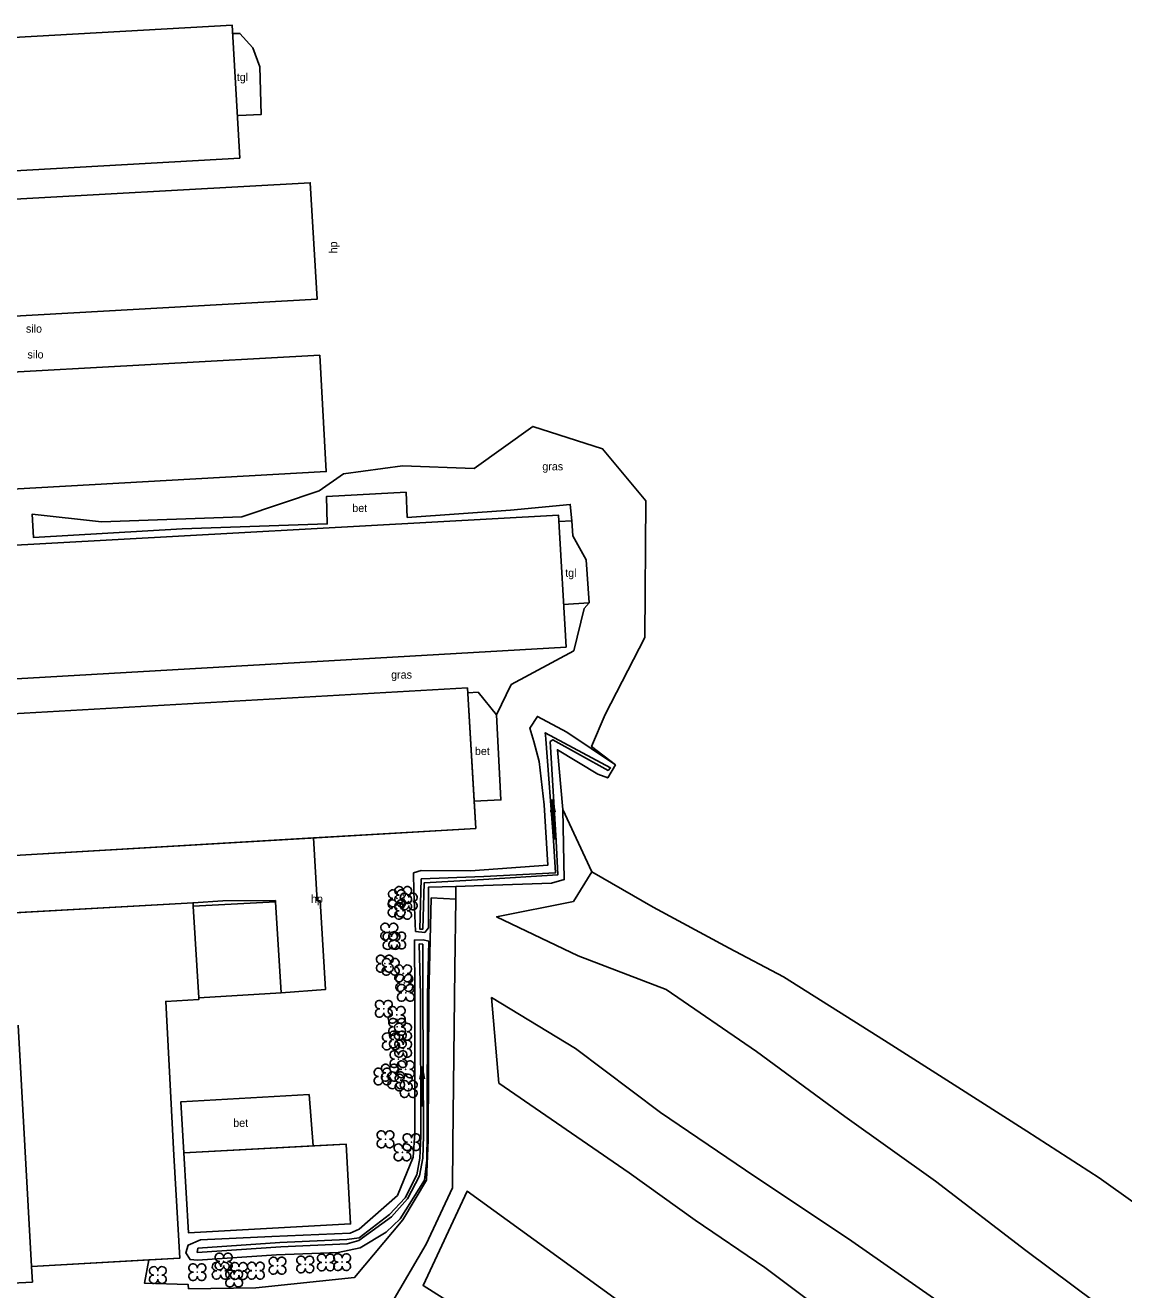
# Model space of a CAD drawing. Extents: x 154825 to 158680, y 370717 to 378075.
# Drawn here: x 155515.3 to 155652.5, y 377201.9 to 377359.9 of the extents above; entities that cross this region are included whole.
import ezdxf

# ---------------------------------------------------------------- set-up
doc = ezdxf.new("R2010")
doc.units = 0
for name, color, linetype in [('afdak', 7, 'Continuous'), ('beton', 7, 'Continuous'), ('boom', 7, 'Continuous'), ('cultuurscheiding', 7, 'Continuous'), ('gebouw algemeen', 7, 'Continuous'), ('grazige vegetatie(vs)', 7, 'Continuous'), ('hoogtepunt', 7, 'Continuous'), ('hoogteverschillijn', 7, 'Continuous'), ('insteek sloot', 7, 'Continuous'), ('maaiveldlijn algemeen', 7, 'Continuous'), ('maaiveldlijn algemeen - verharding algemeen', 7, 'Continuous'), ('Silo_cel', 7, 'Continuous'), ('Sloot bodem', 7, 'Continuous'), ('stroomrichting  watergangen', 7, 'Continuous'), ('tegelverh(vs)', 7, 'Continuous'), ('vlak_Grasland', 7, 'Continuous'), ('vlak_Grazige_vegetatie', 7, 'Continuous')]:
    doc.layers.add(name, color=color, linetype=linetype)

msp = doc.modelspace()

# ---------------------------------------------------------------- linework, layer by layer
at = {"layer": 'afdak'}
for points in [[(155536.26, 377249.77), (155546.54, 377250.33)], [(155546.54, 377250.33), (155547.23, 377238.95)], [(155536.95, 377238.33), (155547.23, 377238.95)]]:
    msp.add_lwpolyline(points, dxfattribs=at)
at = {"layer": 'boom'}
for centre in [(155561.7, 377250.77), (155562.49, 377251.18), (155563.17, 377250.36), (155561.66, 377249.52), (155562.48, 377249.21), (155560.75, 377246.6), (155561.02, 377245.44), (155561.74, 377245.49), (155560.19, 377242.6), (155560.93, 377242.2), (155562.49, 377241.38), (155562.63, 377240.19), (155562.82, 377238.96), (155560.06, 377236.96), (155561.68, 377236.2), (155561.74, 377234.71), (155560.96, 377232.88), (155561.8, 377233.11), (155562.46, 377234.09), (155562.49, 377231.97), (155561.9, 377230.67), (155559.91, 377228.49), (155560.81, 377228.97), (155561.61, 377228.02), (155562.8, 377229.4), (155562.54, 377227.74), (155563.18, 377226.94), (155560.27, 377220.65), (155563.53, 377220.29), (155562.39, 377219.02), (155539.69, 377204.23), (155540.06, 377205.39), (155541.97, 377204.19), (155544.09, 377204.23), (155546.79, 377204.85), (155550.25, 377205.02), (155552.83, 377205.27), (155554.85, 377205.31), (155531.83, 377203.68), (155536.76, 377204.05), (155541.36, 377203.25)]:
    msp.add_circle(centre, 0.02, dxfattribs=at)
for centre, start, end in [((155561.17, 377251.29), 357.075, 272.925), ((155561.97, 377251.71), 357.075, 272.925), ((155562.23, 377251.29), 267.075, 182.925), ((155563.02, 377251.71), 267.075, 182.925), ((155561.14, 377250.04), 357.075, 272.925), ((155561.17, 377250.24), 87.075, 2.925), ((155561.95, 377249.73), 357.075, 272.925), ((155561.97, 377250.65), 87.075, 2.925), ((155562.19, 377250.04), 267.075, 182.925), ((155562.23, 377250.24), 177.075, 92.925), ((155562.65, 377250.89), 357.075, 272.925), ((155562.65, 377249.84), 87.075, 2.925), ((155563, 377249.73), 267.075, 182.925), ((155563.02, 377250.65), 177.075, 92.925), ((155563.7, 377250.89), 267.075, 182.925), ((155563.7, 377249.84), 177.075, 92.925), ((155561.14, 377248.99), 87.075, 2.925), ((155561.95, 377248.68), 87.075, 2.925), ((155562.19, 377248.99), 177.075, 92.925), ((155563, 377248.68), 177.075, 92.925), ((155560.22, 377247.12), 357.075, 272.925), ((155561.28, 377247.12), 267.075, 182.925), ((155560.22, 377246.07), 87.075, 2.925), ((155560.5, 377245.97), 357.075, 272.925), ((155560.5, 377244.91), 87.075, 2.925), ((155561.22, 377246.02), 357.075, 272.925), ((155561.22, 377244.96), 87.075, 2.925), ((155561.28, 377246.07), 177.075, 92.925), ((155561.55, 377245.97), 267.075, 182.925), ((155561.55, 377244.91), 177.075, 92.925), ((155562.27, 377246.02), 267.075, 182.925), ((155562.27, 377244.96), 177.075, 92.925), ((155559.66, 377243.13), 357.075, 272.925), ((155559.66, 377242.07), 87.075, 2.925), ((155560.4, 377242.72), 357.075, 272.925), ((155560.4, 377241.67), 87.075, 2.925), ((155560.72, 377243.13), 267.075, 182.925), ((155560.72, 377242.07), 177.075, 92.925), ((155561.45, 377242.72), 267.075, 182.925), ((155561.45, 377241.67), 177.075, 92.925), ((155561.97, 377241.91), 357.075, 272.925), ((155563.02, 377241.91), 267.075, 182.925), ((155561.97, 377240.86), 87.075, 2.925), ((155562.1, 377240.72), 357.075, 272.925), ((155563.02, 377240.86), 177.075, 92.925), ((155563.15, 377240.72), 267.075, 182.925), ((155562.1, 377239.66), 87.075, 2.925), ((155562.29, 377239.49), 357.075, 272.925), ((155562.29, 377238.43), 87.075, 2.925), ((155563.15, 377239.66), 177.075, 92.925), ((155563.35, 377239.49), 267.075, 182.925), ((155563.35, 377238.43), 177.075, 92.925), ((155559.53, 377237.49), 357.075, 272.925), ((155560.59, 377237.49), 267.075, 182.925), ((155559.53, 377236.43), 87.075, 2.925), ((155560.59, 377236.43), 177.075, 92.925), ((155561.15, 377236.73), 357.075, 272.925), ((155561.15, 377235.67), 87.075, 2.925), ((155562.2, 377236.73), 267.075, 182.925), ((155562.2, 377235.67), 177.075, 92.925), ((155561.22, 377235.24), 357.075, 272.925), ((155561.22, 377234.18), 87.075, 2.925), ((155561.93, 377234.62), 357.075, 272.925), ((155562.27, 377235.24), 267.075, 182.925), ((155562.27, 377234.18), 177.075, 92.925), ((155562.99, 377234.62), 267.075, 182.925), ((155560.43, 377233.41), 357.075, 272.925), ((155560.43, 377232.35), 87.075, 2.925), ((155561.28, 377233.64), 357.075, 272.925), ((155561.28, 377232.59), 87.075, 2.925), ((155561.49, 377233.41), 267.075, 182.925), ((155561.49, 377232.35), 177.075, 92.925), ((155561.93, 377233.57), 87.075, 2.925), ((155561.96, 377232.5), 357.075, 272.925), ((155562.33, 377233.64), 267.075, 182.925), ((155562.33, 377232.59), 177.075, 92.925), ((155562.99, 377233.57), 177.075, 92.925), ((155563.02, 377232.5), 267.075, 182.925), ((155561.37, 377231.19), 357.075, 272.925), ((155561.96, 377231.45), 87.075, 2.925), ((155562.43, 377231.19), 267.075, 182.925), ((155563.02, 377231.45), 177.075, 92.925), ((155559.39, 377229.02), 357.075, 272.925), ((155560.28, 377229.5), 357.075, 272.925), ((155560.44, 377229.02), 267.075, 182.925), ((155561.33, 377229.5), 267.075, 182.925), ((155561.37, 377230.14), 87.075, 2.925), ((155562.27, 377229.92), 357.075, 272.925), ((155562.43, 377230.14), 177.075, 92.925), ((155563.33, 377229.92), 267.075, 182.925), ((155559.39, 377227.97), 87.075, 2.925), ((155560.28, 377228.44), 87.075, 2.925), ((155560.44, 377227.97), 177.075, 92.925), ((155561.09, 377228.55), 357.075, 272.925), ((155561.09, 377227.5), 87.075, 2.925), ((155561.33, 377228.44), 177.075, 92.925), ((155562.02, 377228.27), 357.075, 272.925), ((155562.14, 377228.55), 267.075, 182.925), ((155562.14, 377227.5), 177.075, 92.925), ((155562.27, 377228.87), 87.075, 2.925), ((155562.65, 377227.47), 357.075, 272.925), ((155563.07, 377228.27), 267.075, 182.925), ((155563.33, 377228.87), 177.075, 92.925), ((155563.7, 377227.47), 267.075, 182.925), ((155562.02, 377227.22), 87.075, 2.925), ((155562.65, 377226.41), 87.075, 2.925), ((155563.07, 377227.22), 177.075, 92.925), ((155563.7, 377226.41), 177.075, 92.925), ((155559.75, 377221.18), 357.075, 272.925), ((155560.8, 377221.18), 267.075, 182.925), ((155559.75, 377220.12), 87.075, 2.925), ((155560.8, 377220.12), 177.075, 92.925), ((155561.87, 377219.54), 357.075, 272.925), ((155562.92, 377219.54), 267.075, 182.925), ((155563, 377220.82), 357.075, 272.925), ((155563, 377219.76), 87.075, 2.925), ((155564.06, 377220.82), 267.075, 182.925), ((155564.06, 377219.76), 177.075, 92.925), ((155561.87, 377218.49), 87.075, 2.925), ((155562.92, 377218.49), 177.075, 92.925), ((155539.53, 377205.91), 357.075, 272.925), ((155540.58, 377205.91), 267.075, 182.925), ((155546.26, 377205.38), 357.075, 272.925), ((155547.31, 377205.38), 267.075, 182.925), ((155549.72, 377205.54), 357.075, 272.925), ((155550.78, 377205.54), 267.075, 182.925), ((155552.3, 377205.79), 357.075, 272.925), ((155553.36, 377205.79), 267.075, 182.925), ((155554.33, 377205.83), 357.075, 272.925), ((155555.38, 377205.83), 267.075, 182.925), ((155531.31, 377204.21), 357.075, 272.925), ((155532.36, 377204.21), 267.075, 182.925), ((155536.24, 377204.58), 357.075, 272.925), ((155537.29, 377204.58), 267.075, 182.925), ((155539.16, 377204.75), 357.075, 272.925), ((155539.16, 377203.7), 87.075, 2.925), ((155539.53, 377204.86), 87.075, 2.925), ((155540.22, 377204.75), 267.075, 182.925), ((155540.22, 377203.7), 177.075, 92.925), ((155540.58, 377204.86), 177.075, 92.925), ((155540.84, 377203.77), 357.075, 272.925), ((155541.44, 377204.72), 357.075, 272.925), ((155541.44, 377203.66), 87.075, 2.925), ((155541.89, 377203.77), 267.075, 182.925), ((155542.49, 377204.72), 267.075, 182.925), ((155542.49, 377203.66), 177.075, 92.925), ((155543.56, 377204.76), 357.075, 272.925), ((155543.56, 377203.7), 87.075, 2.925), ((155544.61, 377204.76), 267.075, 182.925), ((155544.61, 377203.7), 177.075, 92.925), ((155546.26, 377204.32), 87.075, 2.925), ((155547.31, 377204.32), 177.075, 92.925), ((155549.72, 377204.49), 87.075, 2.925), ((155550.78, 377204.49), 177.075, 92.925), ((155552.3, 377204.74), 87.075, 2.925), ((155553.36, 377204.74), 177.075, 92.925), ((155554.33, 377204.78), 87.075, 2.925), ((155555.38, 377204.78), 177.075, 92.925), ((155531.31, 377203.16), 87.075, 2.925), ((155532.36, 377203.16), 177.075, 92.925), ((155536.24, 377203.52), 87.075, 2.925), ((155537.29, 377203.52), 177.075, 92.925), ((155540.84, 377202.72), 87.075, 2.925), ((155541.89, 377202.72), 177.075, 92.925)]:
    msp.add_arc(centre, 0.528, start, end, dxfattribs=at)
at = {"layer": 'cultuurscheiding'}
msp.add_lwpolyline([(155569.08, 377250.67), (155569.08, 377252.25)], dxfattribs=at)
at = {"layer": 'gebouw algemeen'}
for points in [[(155477.56, 377356.3), (155541.13, 377359.87), (155542.07, 377343.27)], [(155477.56, 377356.3), (155478.49, 377339.7), (155542.07, 377343.27)], [(155509.43, 377323.28), (155551.72, 377325.63), (155550.88, 377340.19), (155508.61, 377337.85)], [(155509.79, 377316.3), (155510.61, 377301.74), (155552.88, 377304.09), (155552.07, 377318.64), (155509.79, 377316.3)], [(155511.9, 377278.09), (155582.83, 377282.16), (155581.9, 377298.63), (155510.99, 377294.75), (155512.19, 377273.95)], [(155512.21, 377273.72), (155570.53, 377277.09)], [(155571.55, 377259.51), (155571.35, 377262.89), (155570.53, 377277.09)], [(155571.55, 377259.51), (155570.53, 377277.09)], [(155513.23, 377256.06), (155551.28, 377258.31), (155571.55, 377259.51)], [(155513.23, 377256.06), (155571.55, 377259.51)], [(155512.25, 377248.86), (155512.44, 377248.87), (155536.24, 377250.21)], [(155512.25, 377248.86), (155536.24, 377250.21)], [(155536.26, 377249.77), (155536.24, 377250.21)], [(155536.26, 377249.77), (155536.95, 377238.33)], [(155534.57, 377205.79), (155533.84, 377218.65), (155532.81, 377237.89), (155536.97, 377238.14), (155536.95, 377238.33)], [(155516.05, 377204.77), (155514.38, 377234.9)], [(155535.09, 377218.95), (155535.68, 377208.96), (155555.92, 377210.08), (155555.36, 377220.05)], [(155555.36, 377220.05), (155551.25, 377219.83), (155535.09, 377218.95)], [(155555.36, 377220.05), (155535.09, 377218.95)], [(155516.05, 377204.77), (155530.69, 377205.58), (155534.57, 377205.79)], [(155516.05, 377204.77), (155534.57, 377205.79)]]:
    msp.add_lwpolyline(points, dxfattribs=at)
at = {"layer": 'hoogteverschillijn'}
for points in [[(155664.84, 377188.62), (155651.94, 377198.03), (155640.27, 377206.76), (155629, 377215.41), (155617.68, 377223.48), (155606.64, 377231.62), (155595.33, 377239.35), (155584.37, 377243.59), (155574.16, 377248.47), (155583.75, 377250.36), (155586.04, 377254.07), (155593.73, 377249.65), (155603.2, 377244.54), (155610, 377240.97), (155622.61, 377232.98), (155631.33, 377227.46), (155640.41, 377221.66), (155649.44, 377215.82), (155662.95, 377206.22)], [(155656.28, 377168.7), (155646.77, 377175.61), (155637.11, 377183.15), (155625.78, 377191.78), (155616.65, 377197.88), (155607.66, 377204.61), (155598.96, 377210.55), (155590.72, 377216.47), (155574.45, 377227.67), (155573.54, 377238.36), (155584.03, 377231.98), (155594.63, 377223.98), (155605.25, 377216.79), (155618.56, 377207.91), (155628.74, 377200.78), (155642.36, 377190.48), (155652.55, 377182.75)], [(155654.29, 377139.41), (155647.2, 377145.56), (155639.49, 377151.7), (155631.62, 377157.08), (155623.9, 377162.37), (155615.86, 377168.13), (155606.24, 377175.62), (155598.96, 377180.73), (155591.37, 377185.37), (155583.6, 377190.73), (155574.65, 377196.24), (155564.98, 377202.37), (155570.48, 377214.15), (155582.15, 377205.72), (155598.36, 377193.97), (155613.17, 377183.7), (155626.75, 377174.19), (155635.45, 377168.22), (155646.49, 377159.86), (155657.77, 377151.84)]]:
    msp.add_lwpolyline(points, dxfattribs=at)
at = {"layer": 'insteek sloot'}
for points in [[(155572.53, 377252.36), (155581, 377252.67), (155582.62, 377253.1), (155582.43, 377261.85), (155581.75, 377269.34), (155586.81, 377266.29), (155588.05, 377265.81), (155589, 377267.44), (155582.94, 377271.51), (155579.25, 377273.5), (155578.3, 377272.04), (155578.8, 377270.36), (155579.49, 377267.88), (155580.09, 377262.43), (155580.55, 377254.9), (155570.89, 377254.21), (155564.74, 377254.24), (155563.79, 377253.95), (155563.83, 377251.61), (155564.03, 377246.62), (155565.17, 377246.5), (155565.65, 377247.09), (155565.63, 377252.15), (155569.08, 377252.25), (155572.53, 377252.36)], [(155563.72, 377218.42), (155561.77, 377213.64), (155556.97, 377209.41), (155555.87, 377208.93), (155546.08, 377208.51), (155537.16, 377208.1), (155535.61, 377207.4), (155535.32, 377206.48), (155535.85, 377205.62), (155536.77, 377205.56), (155546.65, 377206.21), (155554.38, 377206.5), (155557.11, 377207.1), (155560.35, 377209.03), (155562.12, 377210.73), (155565.13, 377215.55), (155565.45, 377218.06), (155565.49, 377221.39), (155565.54, 377238.66), (155565.67, 377245.41), (155564.99, 377245.57), (155563.89, 377245.54), (155563.93, 377238.76), (155563.93, 377221.4), (155563.72, 377218.42)]]:
    msp.add_lwpolyline(points, dxfattribs=at)
at = {"layer": 'maaiveldlijn algemeen'}
for points in [[(155553, 377297.56), (155534.86, 377296.95), (155516.3, 377295.85), (155516.11, 377298.77), (155524.79, 377297.8), (155542.31, 377298.42), (155552, 377301.7), (155555.01, 377303.82), (155562.4, 377304.81), (155571.34, 377304.5), (155578.68, 377309.73), (155587.4, 377306.93), (155592.8, 377300.45), (155592.67, 377283.34), (155587.73, 377273.75), (155586.02, 377269.73)], [(155562.99, 377298.36), (155575.88, 377299.26), (155583.37, 377300), (155583.57, 377297.93)], [(155574.14, 377273.71), (155575.97, 377277.47), (155583.8, 377281.7), (155585.11, 377287), (155585.72, 377287.7)]]:
    msp.add_lwpolyline(points, dxfattribs=at)
at = {"layer": 'maaiveldlijn algemeen - verharding algemeen'}
for points in [[(155541.25, 377358.85), (155542.09, 377358.85), (155543.7, 377357.06), (155544.56, 377354.66), (155544.73, 377348.7), (155541.91, 377348.6)], [(155562.99, 377298.36), (155562.84, 377301.51), (155552.89, 377300.96), (155553, 377297.56)], [(155581.94, 377297.85), (155583.57, 377297.93)], [(155585.72, 377287.7), (155585.36, 377293.06), (155583.67, 377296.07), (155583.57, 377297.93)], [(155582.47, 377287.49), (155585.72, 377287.7)], [(155574.14, 377273.71), (155571.84, 377276.53), (155570.57, 377276.46)], [(155571.35, 377262.89), (155574.69, 377263.06), (155574.14, 377273.71)], [(155551.28, 377258.31), (155551.75, 377250.46), (155552.1, 377250.48), (155552.76, 377239.35), (155547.23, 377238.95)], [(155569.08, 377250.67), (155568.93, 377241.99), (155568.69, 377220.11), (155568.63, 377214.6), (155565.36, 377207.56), (155561.07, 377200.21), (155557.04, 377199.73), (155544.17, 377199.08), (155529.63, 377198.36), (155521.9, 377197.83), (155516.41, 377198.85), (155513.7, 377199.97), (155506.37, 377199.52), (155498.14, 377199.22), (155492.65, 377199.2)], [(155569.08, 377250.67), (155565.99, 377250.82), (155565.67, 377238.55), (155565.62, 377220.57), (155565.41, 377215.55), (155562.45, 377210.58), (155556.41, 377203.38), (155544.08, 377202.07), (155535.68, 377201.97), (155535.63, 377202.5), (155530.16, 377202.68), (155530.69, 377205.58)], [(155536.24, 377250.21), (155539.94, 377250.46), (155546.53, 377250.49), (155546.54, 377250.33)], [(155535.09, 377218.95), (155534.72, 377225.34), (155550.73, 377226.23)], [(155550.73, 377226.23), (155551.25, 377219.83)], [(155516.16, 377202.81), (155516.04, 377204.7)], [(155516.16, 377202.81), (155516.05, 377204.77)], [(155486.29, 377202.16), (155496.19, 377202.07), (155504.2, 377202.23), (155516.16, 377202.81)]]:
    msp.add_lwpolyline(points, dxfattribs=at)
at = {"layer": 'Sloot bodem'}
for points in [[(155572.56, 377253.49), (155581.51, 377253.94), (155581.27, 377257.97), (155580.29, 377270.67), (155580.25, 377271.14), (155580.24, 377271.46), (155588.41, 377267.06), (155588.08, 377266.75), (155581.17, 377270.58), (155580.86, 377270.36), (155581.6, 377257.95), (155581.82, 377253.72), (155572.54, 377253.12), (155565.1, 377252.68), (155564.96, 377246.93), (155564.56, 377246.93), (155564.75, 377253.19), (155572.56, 377253.49)], [(155564.57, 377218.29), (155564.18, 377216.22), (155562.75, 377213.34), (155560.77, 377211.26), (155556.98, 377208.34), (155555.44, 377208.13), (155547.09, 377207.75), (155536.83, 377207.04), (155536.75, 377206.52), (155547.21, 377207.23), (155555.47, 377207.57), (155556.95, 377207.99), (155561.04, 377210.94), (155563.01, 377213.19), (155564.52, 377216.1), (155564.94, 377218.3), (155565.01, 377221.07), (155564.93, 377238.78), (155564.93, 377245.02), (155564.49, 377245.06), (155564.64, 377238.69), (155564.71, 377221.06), (155564.57, 377218.29)]]:
    msp.add_lwpolyline(points, dxfattribs=at)
at = {"layer": 'stroomrichting  watergangen'}
for p, q in [((155581.08, 377263.09), (155580.92, 377261.52)), ((155581.44, 377258.12), (155581.1, 377263.11)), ((155581.1, 377263.11), (155581.48, 377261.57)), ((155564.85, 377229.73), (155564.58, 377228.17)), ((155564.87, 377224.75), (155564.87, 377229.74)), ((155564.87, 377229.74), (155565.14, 377228.19))]:
    msp.add_line(p, q, dxfattribs=at)
at = {"layer": 'vlak_Grasland'}
msp.add_lwpolyline([(155561.07, 377200.21), (155565.36, 377207.56), (155568.63, 377214.6), (155568.69, 377220.11), (155568.93, 377241.99), (155569.08, 377250.67), (155569.08, 377252.25), (155572.53, 377252.36), (155581, 377252.67), (155582.62, 377253.1), (155582.43, 377261.85), (155586.04, 377254.07), (155593.73, 377249.65), (155603.2, 377244.54), (155610, 377240.97), (155622.61, 377232.98), (155631.33, 377227.46), (155640.41, 377221.66), (155649.44, 377215.82), (155662.95, 377206.22)], dxfattribs=at)
at = {"layer": 'vlak_Grazige_vegetatie'}
for points in [[(155587.4, 377306.93), (155592.8, 377300.45), (155592.67, 377283.34), (155587.73, 377273.75), (155586.02, 377269.73), (155589, 377267.44), (155582.94, 377271.51), (155579.25, 377273.5), (155578.3, 377272.04), (155578.8, 377270.36), (155579.49, 377267.88), (155580.09, 377262.43), (155580.55, 377254.9), (155570.89, 377254.21), (155564.74, 377254.24), (155563.79, 377253.95), (155563.83, 377251.61), (155564.03, 377246.62), (155565.17, 377246.5), (155565.65, 377247.09), (155565.63, 377252.15), (155569.08, 377252.25), (155569.08, 377250.67), (155565.99, 377250.82), (155565.67, 377238.55), (155565.62, 377220.57), (155565.41, 377215.55), (155562.45, 377210.58), (155556.41, 377203.38), (155544.08, 377202.07), (155535.68, 377201.97), (155535.63, 377202.5), (155530.16, 377202.68), (155530.69, 377205.58), (155534.57, 377205.79), (155533.84, 377218.65), (155532.81, 377237.89), (155536.97, 377238.14), (155536.95, 377238.33), (155536.26, 377249.77), (155536.24, 377250.21), (155539.94, 377250.46), (155546.53, 377250.49), (155546.54, 377250.33), (155547.23, 377238.95), (155552.76, 377239.35), (155552.1, 377250.48), (155551.75, 377250.46), (155551.28, 377258.31), (155571.55, 377259.51), (155571.35, 377262.89), (155574.69, 377263.06), (155574.14, 377273.71), (155575.97, 377277.47), (155583.8, 377281.7), (155585.11, 377287), (155585.72, 377287.7), (155585.36, 377293.06), (155583.67, 377296.07), (155583.57, 377297.93), (155583.37, 377300), (155575.88, 377299.26), (155562.99, 377298.36), (155562.84, 377301.51), (155552.89, 377300.96), (155553, 377297.56), (155534.86, 377296.95), (155516.3, 377295.85), (155516.11, 377298.77), (155524.79, 377297.8), (155542.31, 377298.42), (155552, 377301.7), (155555.01, 377303.82), (155562.4, 377304.81), (155571.34, 377304.5), (155578.68, 377309.73)], [(155582.94, 377271.51), (155589, 377267.44), (155588.05, 377265.81), (155586.81, 377266.29), (155581.75, 377269.34), (155582.43, 377261.85), (155582.62, 377253.1), (155581, 377252.67), (155572.53, 377252.36), (155569.08, 377252.25), (155565.63, 377252.15), (155565.65, 377247.09), (155565.17, 377246.5), (155564.03, 377246.62), (155563.83, 377251.61), (155563.79, 377253.95), (155564.74, 377254.24), (155570.89, 377254.21), (155580.55, 377254.9), (155580.09, 377262.43), (155579.49, 377267.88), (155578.8, 377270.36), (155578.3, 377272.04), (155579.25, 377273.5)], [(155581.27, 377257.97), (155581.51, 377253.94), (155572.56, 377253.49), (155564.75, 377253.19), (155564.56, 377246.93), (155564.96, 377246.93), (155565.1, 377252.68), (155572.54, 377253.12), (155581.82, 377253.72), (155581.6, 377257.95), (155580.86, 377270.36), (155581.17, 377270.58), (155588.08, 377266.75), (155588.41, 377267.06), (155580.24, 377271.46), (155580.25, 377271.14), (155580.29, 377270.67)], [(155565.67, 377245.41), (155565.54, 377238.66), (155565.49, 377221.39), (155565.45, 377218.06), (155565.13, 377215.55), (155562.12, 377210.73), (155560.35, 377209.03), (155557.11, 377207.1), (155554.38, 377206.5), (155546.65, 377206.21), (155536.77, 377205.56), (155535.85, 377205.62), (155535.32, 377206.48), (155535.61, 377207.4), (155537.16, 377208.1), (155546.08, 377208.51), (155555.87, 377208.93), (155556.97, 377209.41), (155561.77, 377213.64), (155563.72, 377218.42), (155563.93, 377221.4), (155563.93, 377238.76), (155563.89, 377245.54), (155564.99, 377245.57)], [(155563.89, 377245.54), (155563.93, 377238.76), (155563.93, 377221.4), (155563.72, 377218.42), (155561.77, 377213.64), (155556.97, 377209.41), (155555.87, 377208.93), (155546.08, 377208.51), (155537.16, 377208.1), (155535.61, 377207.4), (155535.32, 377206.48), (155535.85, 377205.62), (155536.77, 377205.56), (155546.65, 377206.21), (155554.38, 377206.5), (155557.11, 377207.1), (155560.35, 377209.03), (155562.12, 377210.73), (155565.13, 377215.55), (155565.45, 377218.06), (155565.49, 377221.39), (155565.54, 377238.66), (155565.67, 377245.41), (155564.99, 377245.57)], [(155536.83, 377207.04), (155536.75, 377206.52), (155547.21, 377207.23), (155555.47, 377207.57), (155556.95, 377207.99), (155561.04, 377210.94), (155563.01, 377213.19), (155564.52, 377216.1), (155564.94, 377218.3), (155565.01, 377221.07), (155564.93, 377238.78), (155564.93, 377245.02), (155564.49, 377245.06), (155564.64, 377238.69), (155564.71, 377221.06), (155564.57, 377218.29), (155564.18, 377216.22), (155562.75, 377213.34), (155560.77, 377211.26), (155556.98, 377208.34), (155555.44, 377208.13), (155547.09, 377207.75)], [(155555.92, 377210.08), (155555.36, 377220.05), (155551.25, 377219.83), (155550.73, 377226.23), (155534.72, 377225.34), (155535.09, 377218.95), (155535.68, 377208.96)]]:
    msp.add_lwpolyline(points, close=True, dxfattribs=at)
msp.add_lwpolyline([(155514.38, 377234.9), (155516.05, 377204.77), (155516.16, 377202.81), (155504.2, 377202.23)], dxfattribs=at)

# ---------------------------------------------------------------- texts
at = {"layer": 'beton'}
for p in [(155556.13, 377299.04), (155571.45, 377268.67), (155541.25, 377222.2)]:
    msp.add_text('bet', height=1, dxfattribs=at).set_placement(p)
at = {"layer": 'grazige vegetatie(vs)'}
for p in [(155579.87, 377304.25), (155560.98, 377278.22)]:
    msp.add_text('gras', height=1, dxfattribs=at).set_placement(p)
at = {"layer": 'hoogtepunt'}
msp.add_text('hp', height=1, rotation=90, dxfattribs=at).set_placement((155554.24, 377331.36))
msp.add_text('hp', height=1, dxfattribs=at).set_placement((155550.97, 377250.2))
at = {"layer": 'Silo_cel'}
for p in [(155515.35, 377321.46), (155515.54, 377318.23)]:
    msp.add_text('silo', height=1, dxfattribs=at).set_placement(p)
at = {"layer": 'tegelverh(vs)'}
for p in [(155541.69, 377352.9), (155582.73, 377290.94)]:
    msp.add_text('tgl', height=1, dxfattribs=at).set_placement(p)

doc.saveas('drawing.dxf')
